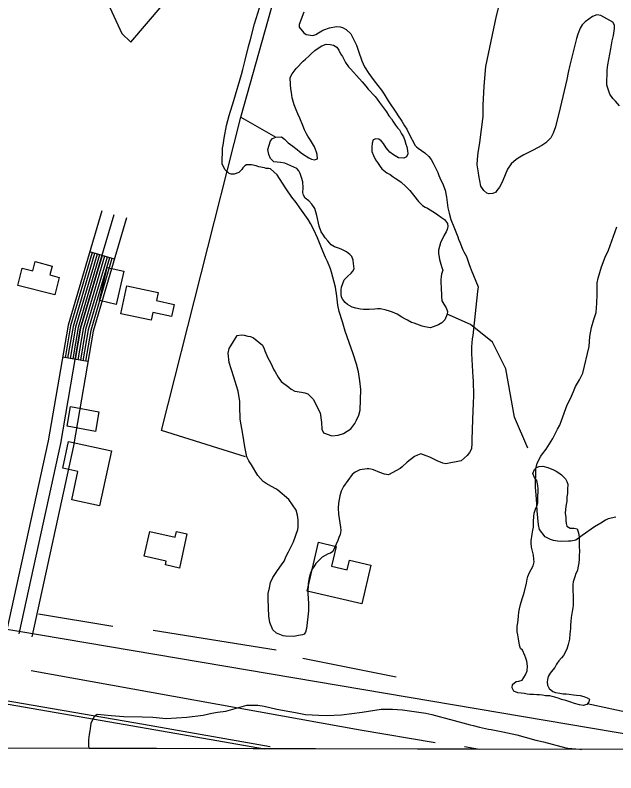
# Model space of a CAD drawing. Extents: x 3187622 to 3225504, y 800805 to 826213.
# Drawn here: x 3209181 to 3209879, y 806183 to 807065 of the extents above; entities that cross this region are included whole.
import ezdxf

# ---------------------------------------------------------------- set-up
doc = ezdxf.new("R2010")
doc.units = 0
for name, color, linetype in [('V-BLDG-OTLN', 7, 'Continuous'), ('V-GRID-FRAM', 7, 'Continuous'), ('V-RAIL-TRAK', 7, 'Continuous'), ('V-ROAD-CNTR', 7, 'Continuous'), ('V-SITE-VEGE', 7, 'Continuous'), ('V-TOPO-SHOR', 7, 'Continuous')]:
    doc.layers.add(name, color=color, linetype=linetype)

msp = doc.modelspace()

# ---------------------------------------------------------------- linework, layer by layer
at = {"layer": 'V-BLDG-OTLN'}
for points in [[(3209183.53, 806750.72), (3209188.76, 806770.76), (3209201.03, 806767.56), (3209203.84, 806778.33), (3209223.42, 806773.22), (3209220.7, 806762.8), (3209231.87, 806759.89), (3209226.56, 806739.51)], [(3209278.75, 806732.96), (3209287.62, 806771.48), (3209306.81, 806767.05), (3209297.94, 806728.54)], [(3209303.53, 806717.71), (3209310.54, 806750.35), (3209346.86, 806742.55), (3209344.81, 806733.01), (3209365.43, 806728.59), (3209362.41, 806714.49), (3209340.72, 806719.15), (3209338.78, 806710.15)], [(3209240.82, 806586.77), (3209245, 806609.64), (3209278, 806603.62), (3209273.82, 806580.75)], [(3209235.84, 806537.85), (3209242.59, 806569.07), (3209292.55, 806558.26), (3209278.65, 806494.01), (3209246.42, 806500.98), (3209253.56, 806534.01)], [(3209330.62, 806435.49), (3209336.99, 806464.37), (3209366.58, 806457.85), (3209368.01, 806464.31), (3209380.32, 806461.59), (3209371.54, 806421.8), (3209355.32, 806425.38), (3209356.3, 806429.82)], [(3209520.16, 806394.88), (3209533.34, 806451.77), (3209553.77, 806447.04), (3209548.42, 806423.9), (3209566.66, 806419.68), (3209569.28, 806430.96), (3209593.96, 806425.25), (3209583.53, 806380.2)]]:
    msp.add_lwpolyline(points, close=True, dxfattribs=at)
at = {"layer": 'V-GRID-FRAM'}
msp.add_lwpolyline([(3191838.83, 824434.07), (3223248.62, 824370.11), (3223219.52, 806183.49), (3191793.86, 806247.48), (3191838.83, 824434.07)], dxfattribs=at)
at = {"layer": 'V-RAIL-TRAK'}
msp.add_lwpolyline([(3206096.69, 806798.88), (3206295.59, 806763.16), (3206473.71, 806731.33), (3206680.84, 806695.71), (3206818.61, 806671.72), (3207039.27, 806632.99), (3207158.42, 806612.41), (3207399.63, 806570.73), (3207648.82, 806527.48), (3207862.72, 806490.31), (3208013.54, 806464.44), (3208299.94, 806414.37), (3208507.31, 806378.73), (3208787.2, 806330.21), (3209065.15, 806282.19), (3209335.12, 806235.26), (3209470.65, 806211.48)], dxfattribs=at)
at = {"layer": 'V-ROAD-CNTR'}
for p, q in [((3209295.97, 806781.16), (3209267.2, 806789.66)), ((3209265.19, 806662.01), (3209235.62, 806667.08))]:
    msp.add_line(p, q, dxfattribs=at)
for points in [[(3205105.83, 807054.61), (3205532.73, 806980.16), (3206156.46, 806872.86), (3206698.48, 806779.69), (3207336.73, 806666.37), (3208060.92, 806538.44), (3209985, 806213.11)], [(3205208.65, 806956.87), (3205828.32, 806846.93), (3206370.14, 806752.13), (3207120.59, 806622.81), (3207607.72, 806539.07), (3208557.2, 806373.35), (3209329.86, 806240.01), (3209477.09, 806214.15)], [(3209281.36, 806837.61), (3209241.99, 806704.27), (3209218.96, 806569.76), (3209170.62, 806348.27)], [(3209185.28, 806345.07), (3209233.69, 806566.9), (3209256.62, 806700.87), (3209295.75, 806833.36)], [(3209310.13, 806829.11), (3209271.26, 806697.46), (3209248.41, 806564.03), (3209199.93, 806341.88)], [(3209270.08, 806788.81), (3209244.92, 806703.59), (3209238.58, 806666.57)], [(3209272.96, 806787.96), (3209247.84, 806702.91), (3209241.53, 806666.06)], [(3209275.83, 806787.11), (3209250.77, 806702.23), (3209244.49, 806665.56)], [(3209278.71, 806786.26), (3209253.7, 806701.55), (3209247.45, 806665.05)], [(3209281.59, 806785.41), (3209256.62, 806700.87), (3209250.41, 806664.55)], [(3209284.47, 806784.56), (3209259.55, 806700.19), (3209253.36, 806664.04)], [(3209287.34, 806783.71), (3209262.48, 806699.5), (3209256.32, 806663.53)], [(3209290.22, 806782.86), (3209265.41, 806698.82), (3209259.28, 806663.03)], [(3209293.1, 806782.01), (3209268.33, 806698.14), (3209262.23, 806662.52)]]:
    msp.add_lwpolyline(points, dxfattribs=at)
at = {"layer": 'V-SITE-VEGE'}
for p, q in [((3209441.81, 806259.86), (3209449.93, 806262.27)), ((3209449.93, 806262.27), (3209462.56, 806262.35)), ((3209462.56, 806262.35), (3209470.12, 806261.23)), ((3209409.13, 806252.75), (3209415.72, 806253.91)), ((3209415.72, 806253.91), (3209425.58, 806255.29)), ((3209425.58, 806255.29), (3209441.81, 806259.86)), ((3209470.12, 806261.23), (3209484.97, 806257.74)), ((3209484.97, 806257.74), (3209499.83, 806254.75)), ((3209499.83, 806254.75), (3209506.38, 806253.65)), ((3209506.38, 806253.65), (3209517.96, 806251.47)), ((3209559.88, 806250.87), (3209584.17, 806254.07)), ((3209584.17, 806254.07), (3209606.18, 806257.54)), ((3209606.18, 806257.54), (3209619.32, 806257.61)), ((3209619.32, 806257.61), (3209630.92, 806256.69)), ((3209630.92, 806256.69), (3209658.15, 806253.02)), ((3209269.06, 806241.33), (3209272.71, 806249.36)), ((3209272.71, 806249.36), (3209275.78, 806251.85)), ((3209275.78, 806251.85), (3209292.17, 806250.1)), ((3209292.17, 806250.1), (3209307.05, 806249.13)), ((3209307.05, 806249.13), (3209328.01, 806248.84)), ((3209328.01, 806248.84), (3209340.63, 806248.16)), ((3209340.63, 806248.16), (3209356.26, 806246.67)), ((3209356.26, 806246.67), (3209380.02, 806248.1)), ((3209380.02, 806248.1), (3209399, 806250.61)), ((3209399, 806250.61), (3209409.13, 806252.75)), ((3209517.96, 806251.47), (3209533.61, 806250.49)), ((3209533.61, 806250.49), (3209542.69, 806250.1)), ((3209542.69, 806250.1), (3209559.88, 806250.87)), ((3209658.15, 806253.02), (3209664.94, 806251.41)), ((3209664.94, 806251.41), (3209673.75, 806249.01)), ((3209673.75, 806249.01), (3209679.29, 806247.67)), ((3209679.29, 806247.67), (3209686.83, 806245.55)), ((3209686.83, 806245.55), (3209709.73, 806239.42)), ((3209268.21, 806234.53), (3209269.06, 806241.33)), ((3209709.73, 806239.42), (3209713.25, 806238.61)), ((3209713.25, 806238.61), (3209720.3, 806236.74)), ((3209720.3, 806236.74), (3209730.87, 806234.32)), ((3209266.26, 806221.93), (3209266.85, 806227.98)), ((3209266.85, 806227.98), (3209267.67, 806232.26)), ((3209267.67, 806232.26), (3209268.21, 806234.53)), ((3209730.87, 806234.32), (3209734.15, 806233.77)), ((3209734.15, 806233.77), (3209747.74, 806231.05)), ((3209747.74, 806231.05), (3209763.86, 806227.54)), ((3209763.86, 806227.54), (3209773.42, 806225.14)), ((3209266.17, 806215.11), (3209266.26, 806221.93)), ((3209773.42, 806225.14), (3209786, 806221.68)), ((3209786, 806221.68), (3209794.81, 806219.53)), ((3209794.81, 806219.53), (3209820.97, 806212.59)), ((3209266.57, 806211.9), (3209266.17, 806215.11)), ((3209838.92, 806210.73), (3209266.57, 806211.9)), ((3209820.97, 806212.59), (3209823.24, 806212.31)), ((3209823.24, 806212.31), (3209837.11, 806211.1)), ((3209837.11, 806211.1), (3209838.92, 806210.73))]:
    msp.add_line(p, q, dxfattribs=at)
for points in [[(3209877.28, 807053.54), (3209875.56, 807057.1), (3209861.52, 807064.62), (3209856.73, 807065.44), (3209851.91, 807063.74), (3209843.24, 807057.3), (3209839.9, 807053.81), (3209837.58, 807050.06), (3209834.95, 807043.02), (3209833.37, 807037.99), (3209825.35, 807006.79), (3209823.46, 806998.48), (3209822.08, 806990.17), (3209814.3, 806957.19), (3209808.94, 806935.3), (3209806.3, 806927.76), (3209803.45, 806922.24), (3209797.56, 806916.52), (3209792.97, 806913.3), (3209783.04, 806907.89), (3209771.85, 806902.48), (3209767.53, 806900.02), (3209762.94, 806897.06), (3209757.31, 806892.08), (3209753.18, 806885.83), (3209747.45, 806872.78), (3209746.66, 806870.77), (3209743.55, 806865), (3209742.25, 806863), (3209740.71, 806861), (3209739.42, 806859), (3209735.87, 806857.54), (3209731.82, 806857.09), (3209729.06, 806858.13), (3209725.56, 806860.96), (3209722.1, 806866.31), (3209719.5, 806878.72), (3209719.29, 806881.76), (3209717.9, 806890.87), (3209718.25, 806897.69), (3209718.85, 806904.75), (3209720.79, 806917.09), (3209724.75, 806947.09), (3209724.69, 806960.23), (3209726.01, 806982.43), (3209727.85, 807005.39), (3209740.29, 807064.31), (3209745.38, 807084.44)], [(3209421.18, 806892.28), (3209421.69, 806910.45), (3209422.24, 806913.98), (3209423.37, 806922.05), (3209426.1, 806936.91), (3209429.29, 806948.23), (3209434.84, 806965.83), (3209443.86, 806996.26), (3209445.2, 807001.79), (3209448.13, 807012.61), (3209451.89, 807028.47), (3209454.28, 807036.77), (3209458.83, 807054.89), (3209464.65, 807073.75)], [(3209516.35, 807068.73), (3209510.84, 807054.41), (3209510.8, 807051.13), (3209516.01, 807044.74), (3209518.76, 807042.68), (3209526.83, 807041.56), (3209530.12, 807042.77), (3209533.18, 807044.5), (3209537, 807046.97), (3209539.29, 807048.2), (3209545.89, 807050.38), (3209554, 807052.03), (3209558.54, 807051.72), (3209561.05, 807050.67), (3209565.56, 807048.33), (3209570.8, 807043.46), (3209577.43, 807030.24), (3209579.85, 807023.13), (3209583.74, 807011.96), (3209586.92, 807005.1), (3209591.61, 806997.2), (3209598.05, 806988.53), (3209606.49, 806977.8), (3209609.46, 806973.21), (3209614.15, 806965.57), (3209623.79, 806951.04), (3209625.28, 806949), (3209629.98, 806941.86), (3209633.43, 806936.26), (3209635.9, 806932.43), (3209638.36, 806927.35), (3209645.74, 806913.35), (3209647.23, 806911.82), (3209649.23, 806910.28), (3209656.98, 806905.11), (3209661.72, 806900.5), (3209664.2, 806897.18), (3209666.66, 806892.86), (3209670.34, 806885.23), (3209672.06, 806881.92), (3209673.28, 806878.62), (3209675.48, 806873.29), (3209677.44, 806869.47), (3209680.61, 806861.6), (3209682.02, 806853.49), (3209683.61, 806841.1), (3209685.04, 806834.76), (3209687.21, 806827.41), (3209690.62, 806818.77), (3209693.06, 806812.93), (3209695.26, 806807.34)], [(3209883.27, 806959.51), (3209878.8, 806964.87), (3209875.32, 806968.21), (3209871.85, 806973.3), (3209869.44, 806981.17), (3209868.72, 806984.21), (3209868.96, 807001.13), (3209869.55, 807007.18), (3209873.1, 807025.82), (3209874.74, 807035.14), (3209876.1, 807041.43), (3209877.47, 807049.49), (3209877.28, 807053.54)], [(3209483.53, 806514.09), (3209478.52, 806516.69), (3209472.25, 806520.31), (3209469, 806522.63), (3209462.78, 806529.29), (3209455.38, 806541.76), (3209452.42, 806546.35), (3209449.96, 806551.19), (3209447.6, 806562.84), (3209445.28, 806577.52), (3209442.24, 806594.98), (3209442.29, 806598.77), (3209441.89, 806606.1), (3209441.77, 806615.45), (3209439.67, 806627.6), (3209437.74, 806633.69), (3209434.85, 806644.08), (3209429.54, 806661.08), (3209428.17, 806671.7), (3209429.51, 806677.24), (3209431.33, 806680.5), (3209434.43, 806685.51), (3209438.81, 806692.26), (3209443.63, 806693.21), (3209446.65, 806692.91), (3209451.18, 806691.58), (3209454.2, 806691.04), (3209457.72, 806689.72), (3209467.95, 806680.99), (3209470.17, 806676.92), (3209470.89, 806674.64), (3209474.31, 806666.51), (3209477.26, 806660.91), (3209481.44, 806652.52), (3209482.67, 806650.23), (3209486.37, 806643.86), (3209489.83, 806638.76), (3209498.58, 806632.32), (3209501.32, 806629.76), (3209505.84, 806627.68), (3209513.4, 806626.31), (3209517.43, 806625.74), (3209520.7, 806624.69), (3209527.17, 806618.28), (3209535.03, 806602.26), (3209536.64, 806591.13), (3209537.29, 806583.29), (3209539.25, 806579.22), (3209548.8, 806575.8), (3209556.13, 806576.46), (3209562.22, 806578.39), (3209570.88, 806583.83), (3209575.51, 806589.82), (3209577.59, 806593.84), (3209580.2, 806599.86), (3209581.54, 806605.4), (3209582.64, 806629.62), (3209581.27, 806639.74), (3209579.65, 806650.12), (3209577.5, 806658.99), (3209573.37, 806670.92), (3209571.19, 806677.52), (3209564.41, 806697.56), (3209561.02, 806708.22), (3209557.4, 806720.14), (3209555.74, 806727.74), (3209554.62, 806738.11), (3209553, 806748.49), (3209548.45, 806766.23), (3209547.24, 806769.78), (3209543.57, 806778.42), (3209541.37, 806783.25), (3209538.19, 806790.62), (3209532.82, 806804.08), (3209532.09, 806806.11), (3209527.68, 806815.52), (3209523.99, 806822.64), (3209521.28, 806827.47), (3209511.63, 806840.99), (3209507.17, 806847.12), (3209502.2, 806853.25), (3209495.77, 806862.94), (3209491.57, 806869.82), (3209485.14, 806879.25), (3209477.41, 806886.43), (3209475.4, 806886.71), (3209472.37, 806886.76), (3209470.35, 806887.29), (3209464.06, 806888.64), (3209460.79, 806889.7), (3209455.51, 806891.03), (3209449.7, 806891.12), (3209447.41, 806889.89), (3209445.36, 806887.64), (3209444.06, 806885.39), (3209440.48, 806882.15), (3209435.15, 806879.96), (3209431.61, 806880.01), (3209429.35, 806881.05), (3209424.37, 806885.41), (3209421.18, 806892.28)], [(3209879.05, 806480.99), (3209869.94, 806479.1), (3209866.88, 806477.63), (3209861.53, 806473.91), (3209854.15, 806469.72), (3209839.86, 806459.57), (3209832.46, 806454.12), (3209826.64, 806453.19), (3209823.86, 806452.98), (3209816.28, 806452.83), (3209811.23, 806452.9), (3209806.45, 806453.98), (3209803.18, 806455.04), (3209796.91, 806458.16), (3209790.21, 806466.58), (3209789.02, 806472.16), (3209787.48, 806488.34), (3209786.67, 806502.49), (3209785.6, 806515.9), (3209785.9, 806537.1), (3209787.51, 806543.65), (3209791.66, 806551.92), (3209793.72, 806554.67), (3209798.09, 806560.17), (3209805.59, 806572.44), (3209808.96, 806578.7), (3209811.3, 806583.47), (3209813.89, 806588.23), (3209815.99, 806593.5), (3209822.56, 806611.59), (3209826.45, 806619.12), (3209829.85, 806627.15), (3209832.21, 806633.18), (3209836.61, 806640.94), (3209840.76, 806648.71), (3209848.01, 806679.42), (3209848.93, 806691.03), (3209850.85, 806701.61), (3209853.5, 806710.91), (3209856.14, 806718.96), (3209857.06, 806729.81), (3209857.2, 806739.91), (3209857.14, 806753.54), (3209858.48, 806759.08), (3209860.34, 806765.62), (3209862.45, 806772.16), (3209866.66, 806783.71), (3209870.55, 806791.74), (3209880.03, 806818.88)], [(3209695.26, 806807.34), (3209695.98, 806804.56), (3209697.69, 806801), (3209701.1, 806792.11)], [(3209701.1, 806792.11), (3209702.08, 806789.57), (3209705.29, 806784.22), (3209708.2, 806776.1), (3209709.66, 806771.79), (3209710.88, 806768.74), (3209718.93, 806749.18), (3209718.1, 806743.63), (3209716.32, 806725.23), (3209712.58, 806692.44), (3209712.02, 806688.66), (3209711.13, 806679.33), (3209711.31, 806674.28), (3209711.27, 806671.5), (3209712.64, 806643.45), (3209713.1, 806640.16), (3209713.36, 806622.23), (3209713.23, 806613.64), (3209712.46, 806594.71), (3209711.62, 806570.98), (3209711.57, 806566.94), (3209710.97, 806560.38), (3209708.89, 806556.12), (3209706.06, 806552.88), (3209699.16, 806546.41), (3209681.18, 806543.13), (3209677.9, 806543.93), (3209671.12, 806546.55), (3209662.6, 806550.72), (3209658.58, 806552.54), (3209652.3, 806554.65), (3209648.23, 806553.19), (3209644.93, 806551.47), (3209636.25, 806545.02), (3209630.62, 806539.55), (3209628.32, 806537.81), (3209614.58, 806530.18), (3209610.04, 806531), (3209604.51, 806532.84), (3209597.23, 806535.98), (3209594.21, 806537.03), (3209591.94, 806537.06), (3209589.93, 806537.34), (3209581.32, 806535.95), (3209575.73, 806533.25), (3209572.4, 806530.52), (3209562.36, 806516.52), (3209559.76, 806511.25), (3209557.91, 806505.72), (3209556.53, 806497.4), (3209556.19, 806491.35), (3209556.6, 806484.52), (3209558.91, 806469.34), (3209559.11, 806465.3), (3209558.54, 806461.01), (3209556.73, 806457.5), (3209555.92, 806453.98), (3209549.93, 806441.18), (3209547.13, 806439.2), (3209544.59, 806438.22), (3209537.46, 806434.54), (3209530.29, 806427.06), (3209527.96, 806423.31), (3209525.64, 806420.06), (3209523.54, 806414.53), (3209522.48, 806410.51), (3209521.12, 806403.96), (3209520.7, 806392.09), (3209521.55, 806380.46), (3209521.43, 806371.88), (3209519.37, 806351.45), (3209518.3, 806347.17), (3209516.75, 806344.67), (3209514.72, 806343.94), (3209509.91, 806343.25), (3209504.59, 806342.06), (3209494.75, 806342.71), (3209491.98, 806343), (3209484.45, 806346.14), (3209480.21, 806349.98), (3209476.54, 806358.62), (3209475.38, 806365.71), (3209474.65, 806385.67), (3209474.74, 806392.23), (3209476.1, 806398.79), (3209477.44, 806404.83), (3209480.05, 806410.6), (3209485.47, 806418.85), (3209490.11, 806425.61), (3209493.2, 806429.86), (3209495.81, 806435.63), (3209498.4, 806440.64), (3209504.12, 806452.18), (3209509.13, 806466.76), (3209509.42, 806469.28), (3209509.54, 806477.86), (3209508.86, 806483.43), (3209507.42, 806489.26), (3209498.76, 806501.5), (3209486.03, 806512.54), (3209483.53, 806514.09)]]:
    msp.add_lwpolyline(points, dxfattribs=at)
at = {"layer": 'V-TOPO-SHOR'}
for p, q in [((3209443.13, 806946.28), (3209576.56, 807423.53)), ((3209207.71, 806368.58), (3209294.15, 806354.03)), ((3209484.02, 806326.35), (3209340.89, 806348.98)), ((3209623.54, 806294.69), (3209514.94, 806316.67)), ((3209899.55, 806252.01), (3209845.74, 806263.75))]:
    msp.add_line(p, q, dxfattribs=at)
for points in [[(3208881.72, 807464.32), (3208904.3, 807459.45), (3208965.88, 807403), (3209012.06, 807346.55), (3209047.99, 807305.5), (3209150.62, 807197.73), (3209207.07, 807156.68), (3209222.46, 807141.28), (3209273.78, 807110.49), (3209304.57, 807043.78), (3209314.84, 807033.52), (3209351.54, 807076.35)], [(3209563.23, 806757.18), (3209567.07, 806761.17), (3209571.16, 806764.9), (3209573.21, 806767.14), (3209574.77, 806769.9), (3209574.1, 806776.22), (3209573.4, 806780.02), (3209571.94, 806784.33), (3209569.7, 806786.64), (3209565.7, 806789.72), (3209559.43, 806792.84), (3209556.42, 806793.9), (3209551.9, 806795.47), (3209548.14, 806797.8), (3209543.91, 806802.41), (3209541.18, 806805.98), (3209538.21, 806810.32), (3209536.48, 806812.87), (3209534.05, 806819.72), (3209533.09, 806823.27), (3209532.16, 806828.58), (3209531.45, 806831.88), (3209529.04, 806840.24), (3209525.32, 806845.35), (3209521.84, 806848.93), (3209517.84, 806852.27), (3209515.87, 806855.58), (3209515.16, 806858.62), (3209515.23, 806864.18), (3209515.08, 806871), (3209513.64, 806876.07), (3209511.94, 806880.89), (3209510.46, 806883.95), (3209507.98, 806886.76), (3209500.95, 806889.89), (3209493.92, 806892.76), (3209488.88, 806893.85), (3209485.1, 806893.9), (3209481.31, 806894.46), (3209477.58, 806898.3), (3209475.38, 806903.13), (3209474.45, 806908.95), (3209477.62, 806918.76), (3209479.68, 806921.5), (3209483.74, 806923.21), (3209490.31, 806923.37), (3209493.81, 806920.8), (3209498.04, 806916.7), (3209503.29, 806912.84), (3209508.54, 806908.97), (3209511.28, 806906.41), (3209514.53, 806903.84), (3209522.04, 806898.94), (3209525.3, 806897.63), (3209528.58, 806896.82), (3209532.12, 806897.78), (3209531.69, 806902.84), (3209530.98, 806905.88), (3209528.53, 806911.98), (3209523.84, 806919.62), (3209520.88, 806924.21), (3209519.15, 806927.01), (3209516.94, 806931.84), (3209515, 806936.92), (3209511.58, 806945.3), (3209509.12, 806950.39), (3209507.42, 806954.95), (3209504.98, 806960.8), (3209502.82, 806968.91), (3209501.9, 806974.98), (3209501.2, 806979.29), (3209500.52, 806984.6), (3209500.37, 806992.43), (3209502.46, 806996.95), (3209507.34, 807002.94), (3209509.91, 807005.68), (3209512.99, 807009.17), (3209515.54, 807011.41), (3209518.1, 807013.9), (3209522.45, 807017.88), (3209525.27, 807020.36), (3209529.1, 807023.85), (3209532.93, 807026.82), (3209537.01, 807029.29), (3209542.09, 807031.24), (3209546.63, 807031.17), (3209550.66, 807030.36), (3209554.66, 807027.78), (3209556.89, 807024.46), (3209558.85, 807020.14), (3209561.08, 807016.83), (3209564.77, 807010.21), (3209568.23, 807005.11), (3209570.48, 807002.81), (3209577.43, 806994.88), (3209583.9, 806987.47), (3209588.12, 806982.61), (3209591.1, 806979.03), (3209599.31, 806970.33), (3209601.54, 806967.26), (3209604.27, 806963.44)], [(3209604.27, 806963.44), (3209607.48, 806958.85), (3209612.45, 806952.46), (3209615.16, 806948.13), (3209618.14, 806944.55), (3209619.87, 806941.75), (3209622.84, 806937.16), (3209625.07, 806934.1), (3209627.31, 806931.8), (3209629.77, 806927.22), (3209631.99, 806923.65), (3209633.45, 806919.33), (3209634.65, 806915.03), (3209635.86, 806911.73), (3209636.82, 806907.67), (3209637.01, 806903.63), (3209635.7, 806900.11), (3209632.65, 806898.64), (3209626.09, 806899.24), (3209620.33, 806902.6), (3209616.08, 806905.69), (3209614.09, 806907.99), (3209611.86, 806910.8), (3209608.9, 806915.9), (3209606.16, 806918.71), (3209603.41, 806920.77), (3209599.88, 806921.33), (3209596.84, 806920.1), (3209595.52, 806916.33), (3209595.2, 806911.54), (3209595.38, 806906.49), (3209597.08, 806901.67), (3209599.54, 806896.83), (3209601.77, 806893.77), (3209604.98, 806888.93), (3209606.97, 806886.37), (3209612.71, 806881.75), (3209616.72, 806879.67), (3209619.97, 806877.1), (3209622.47, 806875.3), (3209626.48, 806872.71), (3209629.22, 806870.65), (3209634.71, 806865.78), (3209639.44, 806860.91), (3209643.66, 806855.8), (3209649.62, 806848.14), (3209651.86, 806846.09), (3209654.1, 806843.79), (3209657.35, 806841.72), (3209660.11, 806840.42), (3209663.12, 806838.61), (3209669.12, 806834.73), (3209672.12, 806832.67), (3209676.38, 806829.83), (3209679.88, 806827.26), (3209683.1, 806822.67), (3209683.56, 806819.38), (3209683, 806815.6), (3209681.7, 806812.84), (3209679.37, 806809.08), (3209675.21, 806800.3), (3209673.88, 806796.03), (3209672.81, 806791.5), (3209672.76, 806788.22), (3209673.92, 806780.62), (3209675.36, 806775.55), (3209676.82, 806771.49), (3209677.79, 806768.45), (3209676.21, 806763.92), (3209675.91, 806760.9), (3209675.35, 806757.11), (3209675.31, 806753.83), (3209675.73, 806748.27), (3209675.95, 806745.24), (3209676.14, 806741.45), (3209676.34, 806737.66), (3209676.78, 806732.85), (3209679, 806729.03), (3209681.72, 806724.7), (3209683.17, 806720.39), (3209682.87, 806717.11), (3209680, 806710.58), (3209676.67, 806707.09), (3209672.85, 806704.62), (3209666.5, 806702.44), (3209663.46, 806701.47), (3209656.91, 806702.57), (3209653.89, 806703.12), (3209644.59, 806706.54), (3209641.57, 806707.59), (3209636.81, 806710.18), (3209633.8, 806711.74), (3209630.29, 806713.81), (3209624.79, 806717.17), (3209619.26, 806719.52), (3209616, 806720.83), (3209611.97, 806721.9), (3209605.17, 806723.25), (3209601.89, 806723.3), (3209598.86, 806723.09), (3209592.03, 806722.68)], [(3209448.26, 806551.13), (3209350.76, 806581.92), (3209443.13, 806946.28), (3209483.74, 806923.21)], [(3209592.03, 806722.68), (3209589, 806722.47), (3209585.46, 806722.52), (3209581.94, 806723.08), (3209576.65, 806724.16), (3209572.38, 806725.48), (3209566.86, 806728.59), (3209564.37, 806730.9), (3209561.39, 806734.22), (3209560.16, 806737.02), (3209559.71, 806740.31), (3209559.77, 806745.36), (3209559.82, 806748.64), (3209563.23, 806757.18)], [(3209776.69, 806561.4), (3209761.3, 806597.32), (3209751.04, 806653.77), (3209735.64, 806684.56), (3209709.98, 806705.09), (3209682.87, 806717.11)], [(3209770.55, 806326.19), (3209768.31, 806328.24), (3209767.1, 806332.05), (3209765.94, 806339.39), (3209765, 806344.2), (3209764.29, 806347.49), (3209764.33, 806351.03), (3209764.38, 806354.31), (3209765.19, 806358.09), (3209765.5, 806361.62), (3209765.8, 806365.66), (3209766.38, 806370.45), (3209766.94, 806374.48), (3209768.02, 806379.26), (3209769.07, 806382.28), (3209770.4, 806387.31), (3209771.46, 806390.58), (3209772.77, 806394.35), (3209775.19, 806404.17), (3209776.01, 806408.95), (3209776.56, 806411.97), (3209778.65, 806416.74), (3209780.46, 806420), (3209783.05, 806424.51), (3209783.87, 806429.04), (3209783.66, 806432.08), (3209783.22, 806436.63), (3209780.83, 806446.01), (3209780.39, 806450.56), (3209780.43, 806453.59), (3209781.8, 806461.4), (3209782.37, 806465.69), (3209783.18, 806469.46), (3209783.27, 806476.03), (3209783.6, 806481.83), (3209784.16, 806485.61), (3209785.74, 806490.13), (3209787.05, 806493.65), (3209788.12, 806497.68), (3209788.42, 806500.96), (3209788.48, 806505.25), (3209788.55, 806510.3), (3209788.6, 806513.83), (3209788.41, 806517.88), (3209786.97, 806523.71), (3209784.49, 806527.02), (3209782.54, 806531.85), (3209784.38, 806536.62), (3209786.68, 806538.61), (3209789.98, 806540.08), (3209794.28, 806540.27), (3209799.81, 806538.93), (3209802.83, 806537.62), (3209805.84, 806536.32), (3209809.6, 806534.5), (3209812.86, 806532.43), (3209815.86, 806530.37), (3209820.59, 806525.51), (3209822.06, 806522.45), (3209823.03, 806519.41), (3209822.94, 806513.1), (3209822.62, 806508.56), (3209822.06, 806504.78), (3209821.99, 806499.47), (3209821.18, 806495.69), (3209820.34, 806490.15), (3209820.02, 806485.36), (3209820.72, 806481.06), (3209820.91, 806477.01), (3209821.12, 806473.72), (3209821.83, 806470.68), (3209826.09, 806468.35), (3209830.39, 806468.29), (3209833.91, 806467.23), (3209835.62, 806462.91), (3209836.3, 806457.85), (3209836.24, 806453.31), (3209836.2, 806450.28), (3209836.39, 806446.49), (3209836.83, 806441.68), (3209836.49, 806435.63), (3209836.19, 806432.09), (3209835.88, 806427.81), (3209834.79, 806422.01), (3209834.24, 806418.99), (3209832.67, 806415.48), (3209831.36, 806411.71), (3209829.51, 806405.92), (3209828.96, 806402.65), (3209828.9, 806398.86), (3209828.84, 806394.32), (3209829.29, 806390.52), (3209829.25, 806387.24), (3209829.45, 806383.45), (3209829.38, 806378.65), (3209829.08, 806375.37), (3209828.26, 806371.09), (3209826.9, 806364.29), (3209826.58, 806359.75), (3209826.27, 806355.21), (3209826.22, 806351.92)], [(3209826.22, 806351.92), (3209825.92, 806348.14), (3209825.62, 806345.11), (3209825.03, 806339.06), (3209823.68, 806333.02), (3209822.09, 806327.49), (3209818.2, 806319.96), (3209815.64, 806317.47), (3209812.56, 806313.98), (3209809.97, 806309.98), (3209807.9, 806306.22), (3209805.59, 806303.47), (3209802.5, 806299.48), (3209800.43, 806295.72), (3209799.37, 806292.2), (3209799.07, 806289.17), (3209799.52, 806285.38), (3209801.49, 806281.81), (3209805.74, 806278.22), (3209808.75, 806276.91), (3209814.04, 806276.08), (3209817.82, 806275.52), (3209821.1, 806275.48), (3209824.63, 806274.92), (3209829.92, 806274.09), (3209833.21, 806274.04), (3209837.49, 806273.48), (3209841.77, 806272.16), (3209845.54, 806270.84), (3209848.29, 806269.28), (3209847.49, 806266.01), (3209845.17, 806263.02), (3209840.86, 806261.81), (3209836.58, 806262.63), (3209830.79, 806264.23), (3209826.52, 806265.55), (3209820.99, 806267.65), (3209815.96, 806268.98), (3209812.95, 806270.04), (3209808.17, 806271.36), (3209805.15, 806272.42), (3209802.13, 806272.97), (3209797.08, 806273.29), (3209793.55, 806273.84), (3209790.27, 806274.14), (3209787.24, 806274.19), (3209783.21, 806274.5), (3209778.92, 806274.81), (3209775.89, 806274.85), (3209772.62, 806275.66), (3209768.84, 806276.21), (3209765.06, 806276.77), (3209760.53, 806278.35), (3209758.32, 806282.42), (3209758.88, 806286.45), (3209763.22, 806289.68), (3209766.26, 806290.14), (3209770.06, 806291.35), (3209773.94, 806297.61), (3209775.77, 806302.13), (3209776.1, 806307.68), (3209775.42, 806313.5), (3209774.46, 806317.05), (3209773.24, 806319.84), (3209770.55, 806326.19)], [(3209199.2, 806302.51), (3209581.78, 806233.63), (3209668.98, 806218.91)], [(3209703, 806214.19), (3209720.33, 806210.97)]]:
    msp.add_lwpolyline(points, dxfattribs=at)

doc.saveas('drawing.dxf')
